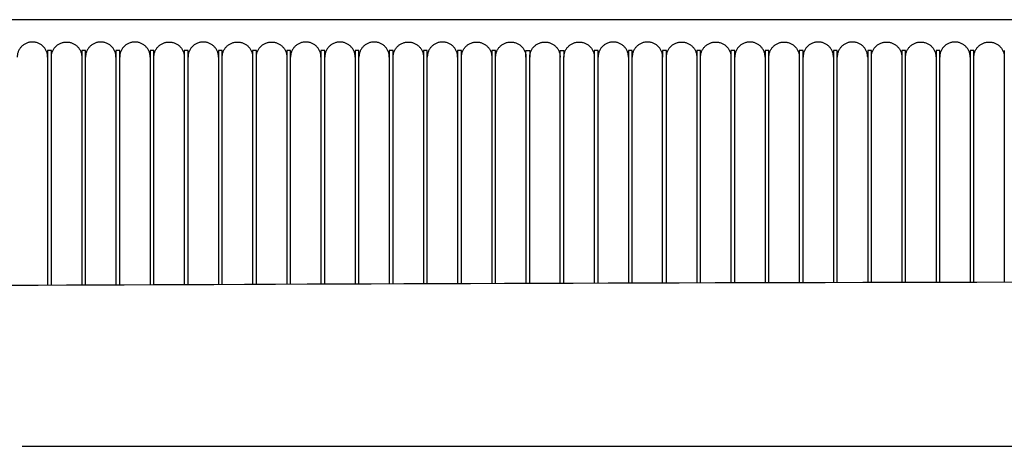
# Model space of a CAD drawing. Header units: millimetres. Extents: x -31695 to -19845, y -5614 to 7253.
# Tile 362 of 432: x -25609 to -25480, y 5449 to 5505. Entities that reach past the tile are written whole.
import ezdxf

# ---------------------------------------------------------------- set-up
doc = ezdxf.new("R2010")
doc.units = ezdxf.units.MM
doc.layers.add('2d', color=7, linetype='Continuous', true_color=0x000000)

msp = doc.modelspace()

# ---------------------------------------------------------------- linework, layer by layer
at = {"layer": '2d', "linetype": 'Continuous', "lineweight": -3}
for p, q in [((-25392.44, 5504.53), (-25720.02, 5504.53)), ((-25582.62, 5487.83), (-25582.62, 5500.48)), ((-25578.63, 5500.48), (-25578.63, 5487.83)), ((-25560.21, 5487.83), (-25560.21, 5500.48)), ((-25556.23, 5500.48), (-25556.23, 5487.83)), ((-25524.37, 5487.83), (-25524.37, 5500.48)), ((-25520.39, 5500.48), (-25520.39, 5487.83)), ((-25519.89, 5487.83), (-25519.89, 5500.48)), ((-25515.91, 5500.48), (-25515.91, 5487.83))]:
    msp.add_line(p, q, dxfattribs=at)
for points, weights in [([(-25607.51, 5501.61), (-25609.5, 5501.61), (-25609.5, 5499.64)], [1, 0.707106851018, 0.999999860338]), ([(-25605.52, 5499.64), (-25605.52, 5501.61), (-25607.51, 5501.61)], [1, 0.707106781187, 1]), ([(-25605.52, 5500.48), (-25605.52, 5500.09), (-25605.52, 5499.64)], [0.929367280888, 0.924029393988, 0.919067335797]), ([(-25605.02, 5499.64), (-25605.02, 5501.61), (-25603.03, 5501.61)], [1, 0.707106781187, 1]), ([(-25605.02, 5499.64), (-25605.02, 5500.09), (-25605.02, 5500.48)], [0.919067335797, 0.924029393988, 0.929367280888]), ([(-25603.03, 5501.61), (-25601.04, 5501.61), (-25601.04, 5499.64)], [1, 0.707106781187, 1]), ([(-25601.04, 5500.48), (-25601.04, 5500.09), (-25601.04, 5499.64)], [0.929367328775, 0.924029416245, 0.919067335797]), ([(-25598.55, 5501.61), (-25600.54, 5501.61), (-25600.54, 5499.64)], [1, 0.707106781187, 1]), ([(-25600.54, 5499.64), (-25600.54, 5500.09), (-25600.54, 5500.48)], [0.919067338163, 0.92402940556, 0.929367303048]), ([(-25596.56, 5499.64), (-25596.56, 5501.61), (-25598.55, 5501.61)], [1, 0.707106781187, 1]), ([(-25596.56, 5500.48), (-25596.56, 5500.09), (-25596.56, 5499.64)], [0.929367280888, 0.92402939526, 0.919067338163]), ([(-25594.07, 5501.61), (-25596.06, 5501.61), (-25596.06, 5499.64)], [1, 0.707106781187, 1]), ([(-25596.06, 5499.64), (-25596.06, 5500.09), (-25596.06, 5500.48)], [0.919067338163, 0.92402939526, 0.929367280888]), ([(-25592.07, 5499.64), (-25592.07, 5501.61), (-25594.07, 5501.61)], [0.999999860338, 0.707106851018, 1]), ([(-25592.07, 5500.48), (-25592.07, 5500.09), (-25592.07, 5499.64)], [0.929367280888, 0.924029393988, 0.919067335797]), ([(-25591.58, 5499.64), (-25591.58, 5501.61), (-25589.59, 5501.61)], [1, 0.707106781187, 1]), ([(-25591.58, 5499.64), (-25591.58, 5500.09), (-25591.58, 5500.48)], [0.919067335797, 0.924029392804, 0.929367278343]), ([(-25589.59, 5501.61), (-25587.59, 5501.61), (-25587.59, 5499.64)], [1, 0.707106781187, 1]), ([(-25587.59, 5500.48), (-25587.59, 5500.09), (-25587.59, 5499.64)], [0.929367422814, 0.924029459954, 0.919067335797]), ([(-25585.11, 5501.61), (-25587.1, 5501.61), (-25587.1, 5499.64)], [0.999999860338, 0.707106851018, 1]), ([(-25587.1, 5499.64), (-25587.1, 5500.09), (-25587.1, 5500.48)], [0.919067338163, 0.924029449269, 0.929367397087]), ([(-25583.11, 5499.64), (-25583.11, 5501.61), (-25585.11, 5501.61)], [1, 0.707106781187, 1]), ([(-25583.11, 5500.48), (-25583.11, 5500.09), (-25583.11, 5499.64)], [0.929367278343, 0.924029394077, 0.919067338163]), ([(-25582.62, 5499.64), (-25582.62, 5501.61), (-25580.62, 5501.61)], [1, 0.707106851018, 0.999999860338]), ([(-25580.62, 5501.61), (-25578.63, 5501.61), (-25578.63, 5499.64)], [0.999999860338, 0.707106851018, 1]), ([(-25578.14, 5499.64), (-25578.14, 5501.61), (-25576.14, 5501.61)], [1, 0.707106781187, 1]), ([(-25578.14, 5499.64), (-25578.14, 5500.09), (-25578.14, 5500.48)], [0.919067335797, 0.924029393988, 0.929367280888]), ([(-25576.14, 5501.61), (-25574.15, 5501.61), (-25574.15, 5499.64)], [1, 0.707106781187, 1]), ([(-25574.15, 5500.48), (-25574.15, 5500.09), (-25574.15, 5499.64)], [0.929367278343, 0.924029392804, 0.919067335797]), ([(-25571.66, 5501.61), (-25573.66, 5501.61), (-25573.66, 5499.64)], [1, 0.707106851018, 0.999999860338]), ([(-25573.66, 5499.64), (-25573.66, 5500.09), (-25573.66, 5500.48)], [0.919067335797, 0.924029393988, 0.929367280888]), ([(-25569.67, 5499.64), (-25569.67, 5501.61), (-25571.66, 5501.61)], [0.999999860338, 0.707106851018, 1]), ([(-25569.67, 5500.48), (-25569.67, 5500.09), (-25569.67, 5499.64)], [0.929367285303, 0.92402939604, 0.919067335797]), ([(-25567.18, 5501.61), (-25569.17, 5501.61), (-25569.17, 5499.64)], [1, 0.707106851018, 0.999999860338]), ([(-25569.17, 5499.64), (-25569.17, 5500.09), (-25569.17, 5500.48)], [0.919067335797, 0.924029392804, 0.929367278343]), ([(-25565.19, 5499.64), (-25565.19, 5501.61), (-25567.18, 5501.61)], [1, 0.707106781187, 1]), ([(-25565.19, 5500.48), (-25565.19, 5500.09), (-25565.19, 5499.64)], [0.929367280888, 0.924029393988, 0.919067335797]), ([(-25562.7, 5501.61), (-25564.69, 5501.61), (-25564.69, 5499.64)], [1, 0.707106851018, 0.999999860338]), ([(-25564.69, 5499.64), (-25564.69, 5500.09), (-25564.69, 5500.48)], [0.919067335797, 0.924029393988, 0.929367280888]), ([(-25560.71, 5499.64), (-25560.71, 5501.61), (-25562.7, 5501.61)], [0.999999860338, 0.707106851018, 1]), ([(-25560.71, 5500.48), (-25560.71, 5500.09), (-25560.71, 5499.64)], [0.929367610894, 0.924029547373, 0.919067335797]), ([(-25560.21, 5499.64), (-25560.21, 5501.61), (-25558.22, 5501.61)], [1, 0.707106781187, 1]), ([(-25558.22, 5501.61), (-25556.23, 5501.61), (-25556.23, 5499.64)], [1, 0.707106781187, 1]), ([(-25553.74, 5501.61), (-25555.73, 5501.61), (-25555.73, 5499.64)], [1, 0.707106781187, 1]), ([(-25555.73, 5499.64), (-25555.73, 5500.09), (-25555.73, 5500.48)], [0.919067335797, 0.92402942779, 0.929367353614]), ([(-25551.75, 5499.64), (-25551.75, 5501.61), (-25553.74, 5501.61)], [0.999999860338, 0.707106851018, 1]), ([(-25551.75, 5500.48), (-25551.75, 5500.09), (-25551.75, 5499.64)], [0.929367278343, 0.924029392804, 0.919067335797]), ([(-25551.25, 5499.64), (-25551.25, 5501.61), (-25549.26, 5501.61)], [1, 0.707106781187, 1]), ([(-25551.25, 5499.64), (-25551.25, 5500.09), (-25551.25, 5500.48)], [0.919067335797, 0.924029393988, 0.929367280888]), ([(-25549.26, 5501.61), (-25547.27, 5501.61), (-25547.27, 5499.64)], [1, 0.707106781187, 1]), ([(-25547.27, 5500.48), (-25547.27, 5500.09), (-25547.27, 5499.64)], [0.929367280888, 0.924029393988, 0.919067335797]), ([(-25546.77, 5499.64), (-25546.77, 5501.61), (-25544.78, 5501.61)], [1, 0.707106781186, 1]), ([(-25546.77, 5499.64), (-25546.77, 5500.09), (-25546.77, 5500.48)], [0.919067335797, 0.92402951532, 0.929367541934]), ([(-25544.78, 5501.61), (-25542.79, 5501.61), (-25542.79, 5499.64)], [1, 0.707106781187, 1]), ([(-25542.79, 5499.64), (-25542.79, 5500.09), (-25542.79, 5500.48)], [0.919067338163, 0.924029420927, 0.929367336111]), ([(-25542.29, 5499.64), (-25542.29, 5501.61), (-25540.3, 5501.61)], [1, 0.707106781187, 1]), ([(-25542.29, 5500.48), (-25542.29, 5500.09), (-25542.29, 5499.64)], [0.929367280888, 0.924029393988, 0.919067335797]), ([(-25540.3, 5501.61), (-25538.31, 5501.61), (-25538.31, 5499.64)], [1, 0.707106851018, 0.999999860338]), ([(-25538.31, 5499.64), (-25538.31, 5500.09), (-25538.31, 5500.48)], [0.919067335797, 0.924029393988, 0.929367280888]), ([(-25537.81, 5499.64), (-25537.81, 5501.61), (-25535.82, 5501.61)], [1, 0.707106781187, 1]), ([(-25537.81, 5500.48), (-25537.81, 5500.09), (-25537.81, 5499.64)], [0.929367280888, 0.924029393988, 0.919067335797]), ([(-25535.82, 5501.61), (-25533.83, 5501.61), (-25533.83, 5499.64)], [1, 0.707106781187, 1]), ([(-25533.83, 5500.48), (-25533.83, 5500.09), (-25533.83, 5499.64)], [0.929367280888, 0.924029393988, 0.919067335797]), ([(-25531.34, 5501.61), (-25533.33, 5501.61), (-25533.33, 5499.64)], [1, 0.707106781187, 1]), ([(-25533.33, 5499.64), (-25533.33, 5500.09), (-25533.33, 5500.48)], [0.919067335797, 0.924029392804, 0.929367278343]), ([(-25529.35, 5499.64), (-25529.35, 5501.61), (-25531.34, 5501.61)], [0.999999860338, 0.707106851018, 1]), ([(-25529.35, 5500.48), (-25529.35, 5500.09), (-25529.35, 5499.64)], [0.929367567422, 0.924029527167, 0.919067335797]), ([(-25526.86, 5501.61), (-25528.85, 5501.61), (-25528.85, 5499.64)], [1, 0.707106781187, 1]), ([(-25528.85, 5499.64), (-25528.85, 5500.09), (-25528.85, 5500.48)], [0.919067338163, 0.924029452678, 0.929367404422]), ([(-25524.87, 5499.64), (-25524.87, 5501.61), (-25526.86, 5501.61)], [1, 0.707106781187, 1]), ([(-25524.87, 5500.48), (-25524.87, 5500.09), (-25524.87, 5499.64)], [0.929367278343, 0.924029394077, 0.919067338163]), ([(-25524.37, 5499.64), (-25524.37, 5501.61), (-25522.38, 5501.61)], [1, 0.707106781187, 1]), ([(-25522.38, 5501.61), (-25520.39, 5501.61), (-25520.39, 5499.64)], [1, 0.707106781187, 1]), ([(-25519.89, 5499.64), (-25519.89, 5501.61), (-25517.9, 5501.61)], [1, 0.707106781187, 1]), ([(-25517.9, 5501.61), (-25515.91, 5501.61), (-25515.91, 5499.64)], [1, 0.707106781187, 1]), ([(-25513.42, 5501.61), (-25515.41, 5501.61), (-25515.41, 5499.64)], [1, 0.707106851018, 0.999999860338]), ([(-25515.41, 5499.64), (-25515.41, 5500.09), (-25515.41, 5500.48)], [0.919067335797, 0.924029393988, 0.929367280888]), ([(-25511.43, 5499.64), (-25511.43, 5501.61), (-25513.42, 5501.61)], [0.999999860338, 0.707106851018, 1]), ([(-25511.43, 5500.48), (-25511.43, 5500.09), (-25511.43, 5499.64)], [0.929367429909, 0.924029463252, 0.919067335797]), ([(-25510.93, 5499.64), (-25510.93, 5501.61), (-25508.94, 5501.61)], [0.999999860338, 0.707106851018, 1]), ([(-25510.93, 5499.64), (-25510.93, 5500.09), (-25510.93, 5500.48)], [0.919067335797, 0.924029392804, 0.929367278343]), ([(-25508.94, 5501.61), (-25506.95, 5501.61), (-25506.95, 5499.64)], [1, 0.707106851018, 0.999999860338]), ([(-25506.95, 5500.48), (-25506.95, 5500.09), (-25506.95, 5499.64)], [0.929367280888, 0.924029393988, 0.919067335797]), ([(-25504.46, 5501.61), (-25506.45, 5501.61), (-25506.45, 5499.64)], [1, 0.707106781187, 1]), ([(-25506.45, 5499.64), (-25506.45, 5500.09), (-25506.45, 5500.48)], [0.919067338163, 0.924029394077, 0.929367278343]), ([(-25502.47, 5499.64), (-25502.47, 5501.61), (-25504.46, 5501.61)], [1, 0.707106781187, 1]), ([(-25502.47, 5500.48), (-25502.47, 5500.09), (-25502.47, 5499.64)], [0.929367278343, 0.924029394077, 0.919067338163]), ([(-25499.98, 5501.61), (-25501.97, 5501.61), (-25501.97, 5499.64)], [1, 0.707106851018, 0.999999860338]), ([(-25501.97, 5499.64), (-25501.97, 5500.09), (-25501.97, 5500.48)], [0.919067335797, 0.924029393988, 0.929367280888]), ([(-25497.98, 5499.64), (-25497.98, 5501.61), (-25499.98, 5501.61)], [1, 0.707106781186, 1]), ([(-25497.98, 5500.48), (-25497.98, 5500.09), (-25497.98, 5499.64)], [0.929367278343, 0.924029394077, 0.919067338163]), ([(-25497.49, 5499.64), (-25497.49, 5501.61), (-25495.5, 5501.61)], [1, 0.707106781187, 1]), ([(-25497.49, 5499.64), (-25497.49, 5500.09), (-25497.49, 5500.48)], [0.919067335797, 0.924029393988, 0.929367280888]), ([(-25495.5, 5501.61), (-25493.5, 5501.61), (-25493.5, 5499.64)], [1, 0.707106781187, 1]), ([(-25493.5, 5500.48), (-25493.5, 5500.09), (-25493.5, 5499.64)], [0.929367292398, 0.924029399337, 0.919067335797]), ([(-25493.01, 5499.64), (-25493.01, 5501.61), (-25491.02, 5501.61)], [1, 0.707106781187, 1]), ([(-25493.01, 5499.64), (-25493.01, 5500.09), (-25493.01, 5500.48)], [0.919067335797, 0.924029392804, 0.929367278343]), ([(-25491.02, 5501.61), (-25489.02, 5501.61), (-25489.02, 5499.64)], [1, 0.707106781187, 1]), ([(-25489.02, 5500.48), (-25489.02, 5500.09), (-25489.02, 5499.64)], [0.929367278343, 0.924029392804, 0.919067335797]), ([(-25486.53, 5501.61), (-25488.53, 5501.61), (-25488.53, 5499.64)], [1, 0.707106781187, 1]), ([(-25488.53, 5499.64), (-25488.53, 5500.09), (-25488.53, 5500.48)], [0.919067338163, 0.924029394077, 0.929367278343]), ([(-25484.54, 5499.64), (-25484.54, 5501.61), (-25486.53, 5501.61)], [1, 0.707106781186, 1]), ([(-25484.54, 5500.48), (-25484.54, 5500.09), (-25484.54, 5499.64)], [0.929367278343, 0.924029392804, 0.919067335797]), ([(-25484.05, 5499.64), (-25484.05, 5501.61), (-25482.05, 5501.61)], [0.999999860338, 0.707106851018, 1]), ([(-25484.05, 5499.64), (-25484.05, 5500.09), (-25484.05, 5500.48)], [0.919067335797, 0.924029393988, 0.929367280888]), ([(-25482.05, 5501.61), (-25480.06, 5501.61), (-25480.06, 5499.64)], [1, 0.707106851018, 0.999999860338]), ([(-25480.06, 5500.48), (-25480.06, 5500.09), (-25480.06, 5499.64)], [0.929367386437, 0.924029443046, 0.919067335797]), ([(-25605.52, 5470.03), (-25605.52, 5469.87), (-25605.52, 5469.72)], [1, 0.991088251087, 0.982718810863]), ([(-25605.02, 5469.72), (-25605.02, 5469.87), (-25605.02, 5470.03)], [0.982834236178, 0.991149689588, 1]), ([(-25601.04, 5470.03), (-25601.04, 5469.88), (-25601.04, 5469.74)], [1, 0.991637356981, 0.983752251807]), ([(-25600.54, 5469.74), (-25600.54, 5469.88), (-25600.54, 5470.03)], [0.983866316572, 0.991697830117, 1]), ([(-25596.56, 5470.03), (-25596.56, 5469.89), (-25596.56, 5469.76)], [0.99999999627, 0.992177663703, 0.984773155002]), ([(-25596.06, 5469.76), (-25596.06, 5469.89), (-25596.06, 5470.03)], [0.984885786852, 0.992237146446, 1]), ([(-25592.07, 5470.03), (-25592.07, 5469.9), (-25592.07, 5469.77)], [1, 0.992708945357, 0.985780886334]), ([(-25591.58, 5469.78), (-25591.58, 5469.9), (-25591.58, 5470.03)], [0.985892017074, 0.992767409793, 1]), ([(-25587.59, 5470.03), (-25587.59, 5469.91), (-25587.59, 5469.79)], [1, 0.993230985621, 0.986774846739]), ([(-25587.1, 5469.79), (-25587.1, 5469.91), (-25587.1, 5470.03)], [0.986884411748, 0.993288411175, 1]), ([(-25583.11, 5470.03), (-25583.11, 5469.92), (-25583.11, 5469.81)], [1, 0.993743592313, 0.987754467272]), ([(-25582.62, 5469.81), (-25582.62, 5469.92), (-25582.62, 5470.03)], [0.987862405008, 0.993799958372, 1]), ([(-25578.63, 5470.03), (-25578.63, 5469.93), (-25578.63, 5469.83)], [1, 0.994246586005, 0.988719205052]), ([(-25578.14, 5469.83), (-25578.14, 5469.93), (-25578.14, 5470.03)], [0.988825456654, 0.994301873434, 1]), ([(-25574.15, 5470.03), (-25574.15, 5469.94), (-25574.15, 5469.84)], [1, 0.994739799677, 0.989668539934]), ([(-25573.66, 5469.85), (-25573.66, 5469.94), (-25573.66, 5470.03)], [0.989773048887, 0.994793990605, 1]), ([(-25569.67, 5470.03), (-25569.67, 5469.94), (-25569.67, 5469.86)], [0.999999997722, 0.995223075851, 0.990601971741]), ([(-25569.17, 5469.86), (-25569.17, 5469.94), (-25569.17, 5470.03)], [0.990704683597, 0.995276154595, 1]), ([(-25565.19, 5470.03), (-25565.19, 5469.95), (-25565.19, 5469.88)], [1, 0.995696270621, 0.991519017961]), ([(-25564.69, 5469.88), (-25564.69, 5469.95), (-25564.69, 5470.03)], [0.991619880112, 0.995748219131, 1]), ([(-25560.71, 5470.03), (-25560.71, 5469.96), (-25560.71, 5469.89)], [1, 0.996159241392, 0.992419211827]), ([(-25560.21, 5469.9), (-25560.21, 5469.96), (-25560.21, 5470.03)], [0.992518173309, 0.996210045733, 1]), ([(-25556.23, 5470.03), (-25556.23, 5469.97), (-25556.23, 5469.91)], [1, 0.99661185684, 0.993302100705]), ([(-25555.73, 5469.91), (-25555.73, 5469.97), (-25555.73, 5470.03)], [0.993399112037, 0.996661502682, 1]), ([(-25551.75, 5470.03), (-25551.75, 5469.98), (-25551.75, 5469.92)], [1, 0.997053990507, 0.994167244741]), ([(-25551.25, 5469.93), (-25551.25, 5469.98), (-25551.25, 5470.03)], [0.994262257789, 0.997102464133, 1])]:
    msp.add_rational_spline(points, weights, degree=2, dxfattribs=at)
for points, degree in [([(-25605.02, 5500.48), (-25605.27, 5500.48), (-25605.52, 5500.48)], 2), ([(-25600.54, 5500.48), (-25600.79, 5500.48), (-25601.04, 5500.48)], 2), ([(-25596.06, 5500.48), (-25596.31, 5500.48), (-25596.56, 5500.48)], 2), ([(-25591.58, 5500.48), (-25591.83, 5500.48), (-25592.07, 5500.48)], 2), ([(-25587.1, 5500.48), (-25587.35, 5500.48), (-25587.59, 5500.48)], 2), ([(-25582.62, 5500.48), (-25582.86, 5500.48), (-25583.11, 5500.48)], 2), ([(-25578.14, 5500.48), (-25578.38, 5500.48), (-25578.63, 5500.48)], 2), ([(-25573.66, 5500.48), (-25573.9, 5500.48), (-25574.15, 5500.48)], 2), ([(-25569.17, 5500.48), (-25569.42, 5500.48), (-25569.67, 5500.48)], 2), ([(-25564.69, 5500.48), (-25564.94, 5500.48), (-25565.19, 5500.48)], 2), ([(-25560.21, 5500.48), (-25560.46, 5500.48), (-25560.71, 5500.48)], 2), ([(-25555.73, 5500.48), (-25555.98, 5500.48), (-25556.23, 5500.48)], 2), ([(-25551.25, 5500.48), (-25551.5, 5500.48), (-25551.75, 5500.48)], 2), ([(-25546.77, 5500.48), (-25547.02, 5500.48), (-25547.27, 5500.48)], 2), ([(-25542.79, 5500.48), (-25542.54, 5500.48), (-25542.29, 5500.48)], 2), ([(-25538.31, 5500.48), (-25538.06, 5500.48), (-25537.81, 5500.48)], 2), ([(-25533.33, 5500.48), (-25533.58, 5500.48), (-25533.83, 5500.48)], 2), ([(-25528.85, 5500.48), (-25529.1, 5500.48), (-25529.35, 5500.48)], 2), ([(-25524.37, 5500.48), (-25524.62, 5500.48), (-25524.87, 5500.48)], 2), ([(-25519.89, 5500.48), (-25520.14, 5500.48), (-25520.39, 5500.48)], 2), ([(-25515.41, 5500.48), (-25515.66, 5500.48), (-25515.91, 5500.48)], 2), ([(-25510.93, 5500.48), (-25511.18, 5500.48), (-25511.43, 5500.48)], 2), ([(-25506.45, 5500.48), (-25506.7, 5500.48), (-25506.95, 5500.48)], 2), ([(-25501.97, 5500.48), (-25502.22, 5500.48), (-25502.47, 5500.48)], 2), ([(-25497.49, 5500.48), (-25497.74, 5500.48), (-25497.98, 5500.48)], 2), ([(-25493.01, 5500.48), (-25493.26, 5500.48), (-25493.5, 5500.48)], 2), ([(-25488.53, 5500.48), (-25488.77, 5500.48), (-25489.02, 5500.48)], 2), ([(-25484.05, 5500.48), (-25484.29, 5500.48), (-25484.54, 5500.48)], 2), ([(-25605.52, 5487.83), (-25605.52, 5478.93), (-25605.52, 5470.03)], 2), ([(-25605.02, 5470.03), (-25605.02, 5478.93), (-25605.02, 5487.83)], 2), ([(-25601.04, 5487.83), (-25601.04, 5478.93), (-25601.04, 5470.03)], 2), ([(-25600.54, 5470.03), (-25600.54, 5478.93), (-25600.54, 5487.83)], 2), ([(-25596.56, 5487.83), (-25596.56, 5478.93), (-25596.56, 5470.03)], 2), ([(-25596.06, 5470.03), (-25596.06, 5478.93), (-25596.06, 5487.83)], 2), ([(-25592.07, 5487.83), (-25592.07, 5478.93), (-25592.07, 5470.03)], 2), ([(-25591.58, 5470.03), (-25591.58, 5478.93), (-25591.58, 5487.83)], 2), ([(-25587.59, 5487.83), (-25587.59, 5478.93), (-25587.59, 5470.03)], 2), ([(-25587.1, 5470.03), (-25587.1, 5478.93), (-25587.1, 5487.83)], 2), ([(-25583.11, 5487.83), (-25583.11, 5478.93), (-25583.11, 5470.03)], 2), ([(-25582.62, 5470.03), (-25582.62, 5478.93), (-25582.62, 5487.83)], 2), ([(-25578.63, 5487.83), (-25578.63, 5478.93), (-25578.63, 5470.03)], 2), ([(-25578.14, 5470.03), (-25578.14, 5478.93), (-25578.14, 5487.83)], 2), ([(-25574.15, 5487.83), (-25574.15, 5478.93), (-25574.15, 5470.03)], 2), ([(-25573.66, 5470.03), (-25573.66, 5478.93), (-25573.66, 5487.83)], 2), ([(-25569.67, 5487.83), (-25569.67, 5478.93), (-25569.67, 5470.03)], 2), ([(-25569.17, 5470.03), (-25569.17, 5478.93), (-25569.17, 5487.83)], 2), ([(-25565.19, 5487.83), (-25565.19, 5478.93), (-25565.19, 5470.03)], 2), ([(-25564.69, 5470.03), (-25564.69, 5478.93), (-25564.69, 5487.83)], 2), ([(-25560.71, 5487.83), (-25560.71, 5478.93), (-25560.71, 5470.03)], 2), ([(-25560.21, 5470.03), (-25560.21, 5478.93), (-25560.21, 5487.83)], 2), ([(-25556.23, 5487.83), (-25556.23, 5478.93), (-25556.23, 5470.03)], 2), ([(-25555.73, 5470.03), (-25555.73, 5478.93), (-25555.73, 5487.83)], 2), ([(-25551.75, 5487.83), (-25551.75, 5478.93), (-25551.75, 5470.03)], 2), ([(-25551.25, 5470.03), (-25551.25, 5478.93), (-25551.25, 5487.83)], 2), ([(-25547.27, 5487.83), (-25547.27, 5478.93), (-25547.27, 5470.03)], 2), ([(-25546.77, 5470.03), (-25546.77, 5478.93), (-25546.77, 5487.83)], 2), ([(-25542.79, 5487.83), (-25542.79, 5478.93), (-25542.79, 5470.03)], 2), ([(-25542.29, 5470.03), (-25542.29, 5478.93), (-25542.29, 5487.83)], 2), ([(-25538.31, 5470.03), (-25538.31, 5478.93), (-25538.31, 5487.83)], 2), ([(-25537.81, 5470.03), (-25537.81, 5478.93), (-25537.81, 5487.83)], 2), ([(-25533.83, 5487.83), (-25533.83, 5478.93), (-25533.83, 5470.03)], 2), ([(-25533.33, 5470.03), (-25533.33, 5478.93), (-25533.33, 5487.83)], 2), ([(-25529.35, 5487.83), (-25529.35, 5478.93), (-25529.35, 5470.03)], 2), ([(-25528.85, 5470.03), (-25528.85, 5478.93), (-25528.85, 5487.83)], 2), ([(-25524.87, 5470.03), (-25524.87, 5478.93), (-25524.87, 5487.83)], 2), ([(-25524.37, 5470.03), (-25524.37, 5478.93), (-25524.37, 5487.83)], 2), ([(-25520.39, 5487.83), (-25520.39, 5478.93), (-25520.39, 5470.03)], 2), ([(-25519.89, 5470.03), (-25519.89, 5478.93), (-25519.89, 5487.83)], 2), ([(-25515.91, 5487.83), (-25515.91, 5478.93), (-25515.91, 5470.03)], 2), ([(-25515.41, 5470.03), (-25515.41, 5478.93), (-25515.41, 5487.83)], 2), ([(-25511.43, 5487.83), (-25511.43, 5478.94), (-25511.43, 5470.04)], 2), ([(-25510.93, 5470.05), (-25510.93, 5478.94), (-25510.93, 5487.83)], 2), ([(-25506.95, 5487.83), (-25506.95, 5478.94), (-25506.95, 5470.06)], 2), ([(-25506.45, 5470.06), (-25506.45, 5478.94), (-25506.45, 5487.83)], 2), ([(-25502.47, 5487.83), (-25502.47, 5478.95), (-25502.47, 5470.07)], 2), ([(-25501.97, 5470.07), (-25501.97, 5478.95), (-25501.97, 5487.83)], 2), ([(-25497.98, 5487.83), (-25497.98, 5478.95), (-25497.98, 5470.08)], 2), ([(-25497.49, 5470.08), (-25497.49, 5478.95), (-25497.49, 5487.83)], 2), ([(-25493.5, 5487.83), (-25493.5, 5478.96), (-25493.5, 5470.09)], 2), ([(-25493.01, 5470.09), (-25493.01, 5478.96), (-25493.01, 5487.83)], 2), ([(-25489.02, 5487.83), (-25489.02, 5478.96), (-25489.02, 5470.1)], 2), ([(-25488.53, 5470.1), (-25488.53, 5478.96), (-25488.53, 5487.83)], 2), ([(-25484.54, 5487.83), (-25484.54, 5478.97), (-25484.54, 5470.11)], 2), ([(-25484.05, 5470.11), (-25484.05, 5478.97), (-25484.05, 5487.83)], 2), ([(-25480.06, 5487.83), (-25480.06, 5478.97), (-25480.06, 5470.12)], 2), ([(-25392.44, 5470.2), (-25513.13, 5470.2), (-25712.55, 5469.18), (-25727.61, 5469.18), (-25740.89, 5467.37), (-25749.58, 5463.83), (-25752.45, 5461.67)], 3), ([(-25608.86, 5448.62), (-25564.94, 5448.62), (-25511.77, 5448.62), (-25456.09, 5448.62)], 3)]:
    msp.add_open_spline(points, degree=degree, dxfattribs=at)
for points, weights, knots in [([(-25605.52, 5499.64), (-25605.52, 5498.83), (-25605.52, 5496.44), (-25605.52, 5492.87), (-25605.52, 5487.83)], [0.919067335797, 0.853553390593, 0.853553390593, 0.853553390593, 1], [-1.659022, -1.659022, -1.659022, -0.994113, -0.994113, 0, 0, 0]), ([(-25605.02, 5487.83), (-25605.02, 5492.87), (-25605.02, 5496.44), (-25605.02, 5498.83), (-25605.02, 5499.64)], [1, 0.853553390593, 0.853553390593, 0.853553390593, 0.919067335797], [2.913703, 2.913703, 2.913703, 3.907816, 3.907816, 4.572726, 4.572726, 4.572726]), ([(-25601.04, 5499.64), (-25601.04, 5498.83), (-25601.04, 5496.44), (-25601.04, 5492.87), (-25601.04, 5487.83)], [0.919067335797, 0.853553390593, 0.853553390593, 0.853553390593, 1], [5.201044, 5.201044, 5.201044, 5.865954, 5.865954, 6.860067, 6.860067, 6.860067]), ([(-25600.54, 5487.83), (-25600.54, 5492.87), (-25600.54, 5496.44), (-25600.54, 5498.83), (-25600.54, 5499.64)], [1, 0.853553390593, 0.853553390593, 0.853553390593, 0.919067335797], [1.753905, 1.753905, 1.753905, 2.748018, 2.748018, 3.412928, 3.412928, 3.412928]), ([(-25596.56, 5499.64), (-25596.56, 5498.83), (-25596.56, 5496.44), (-25596.56, 5492.87), (-25596.56, 5487.83)], [0.919067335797, 0.853553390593, 0.853553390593, 0.853553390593, 1], [0.329203, 0.329203, 0.329203, 0.994113, 0.994113, 1.988225, 1.988225, 1.988225]), ([(-25596.06, 5487.83), (-25596.06, 5492.87), (-25596.06, 5496.44), (-25596.06, 5498.83), (-25596.06, 5499.64)], [1, 0.853553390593, 0.853553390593, 0.853553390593, 0.919067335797], [2.913703, 2.913703, 2.913703, 3.907816, 3.907816, 4.572726, 4.572726, 4.572726]), ([(-25592.07, 5499.64), (-25592.07, 5498.83), (-25592.07, 5496.44), (-25592.07, 5492.87), (-25592.07, 5487.83)], [0.919067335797, 0.853553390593, 0.853553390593, 0.853553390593, 1], [-1.659022, -1.659022, -1.659022, -0.994113, -0.994113, 0, 0, 0]), ([(-25591.58, 5487.83), (-25591.58, 5492.87), (-25591.58, 5496.44), (-25591.58, 5498.83), (-25591.58, 5499.64)], [0.999999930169, 0.853553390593, 0.853553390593, 0.853553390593, 0.919067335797], [2.913703, 2.913703, 2.913703, 3.907816, 3.907816, 4.572726, 4.572726, 4.572726]), ([(-25587.59, 5499.64), (-25587.59, 5498.83), (-25587.59, 5496.44), (-25587.59, 5492.87), (-25587.59, 5487.83)], [0.919067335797, 0.853553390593, 0.853553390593, 0.853553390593, 1], [5.201044, 5.201044, 5.201044, 5.865954, 5.865954, 6.860067, 6.860067, 6.860067]), ([(-25587.1, 5487.83), (-25587.1, 5492.87), (-25587.1, 5496.44), (-25587.1, 5498.83), (-25587.1, 5499.64)], [1, 0.853553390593, 0.853553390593, 0.853553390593, 0.919067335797], [1.753905, 1.753905, 1.753905, 2.748018, 2.748018, 3.412928, 3.412928, 3.412928]), ([(-25583.11, 5499.64), (-25583.11, 5498.83), (-25583.11, 5496.44), (-25583.11, 5492.87), (-25583.11, 5487.83)], [0.919067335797, 0.853553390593, 0.853553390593, 0.853553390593, 1], [0.329203, 0.329203, 0.329203, 0.994113, 0.994113, 1.988225, 1.988225, 1.988225]), ([(-25578.14, 5487.83), (-25578.14, 5492.87), (-25578.14, 5496.44), (-25578.14, 5498.83), (-25578.14, 5499.64)], [1, 0.853553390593, 0.853553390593, 0.853553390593, 0.919067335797], [2.913703, 2.913703, 2.913703, 3.907816, 3.907816, 4.572726, 4.572726, 4.572726]), ([(-25574.15, 5499.64), (-25574.15, 5498.83), (-25574.15, 5496.44), (-25574.15, 5492.87), (-25574.15, 5487.83)], [0.919067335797, 0.853553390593, 0.853553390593, 0.853553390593, 1], [5.201044, 5.201044, 5.201044, 5.865954, 5.865954, 6.860067, 6.860067, 6.860067]), ([(-25573.66, 5487.83), (-25573.66, 5492.87), (-25573.66, 5496.44), (-25573.66, 5498.83), (-25573.66, 5499.64)], [1, 0.853553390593, 0.853553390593, 0.853553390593, 0.919067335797], [1.753905, 1.753905, 1.753905, 2.748018, 2.748018, 3.412928, 3.412928, 3.412928]), ([(-25569.67, 5499.64), (-25569.67, 5498.83), (-25569.67, 5496.44), (-25569.67, 5492.87), (-25569.67, 5487.83)], [0.919067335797, 0.853553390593, 0.853553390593, 0.853553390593, 1], [0.329203, 0.329203, 0.329203, 0.994113, 0.994113, 1.988225, 1.988225, 1.988225]), ([(-25569.17, 5487.83), (-25569.17, 5492.87), (-25569.17, 5496.44), (-25569.17, 5498.83), (-25569.17, 5499.64)], [1, 0.853553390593, 0.853553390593, 0.853553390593, 0.919067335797], [2.913703, 2.913703, 2.913703, 3.907816, 3.907816, 4.572726, 4.572726, 4.572726]), ([(-25565.19, 5499.64), (-25565.19, 5498.83), (-25565.19, 5496.44), (-25565.19, 5492.87), (-25565.19, 5487.83)], [0.919067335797, 0.853553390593, 0.853553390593, 0.853553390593, 1], [-1.659022, -1.659022, -1.659022, -0.994113, -0.994113, 0, 0, 0]), ([(-25564.69, 5487.83), (-25564.69, 5492.87), (-25564.69, 5496.44), (-25564.69, 5498.83), (-25564.69, 5499.64)], [1, 0.853553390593, 0.853553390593, 0.853553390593, 0.919067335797], [2.913703, 2.913703, 2.913703, 3.907816, 3.907816, 4.572726, 4.572726, 4.572726]), ([(-25560.71, 5499.64), (-25560.71, 5498.83), (-25560.71, 5496.44), (-25560.71, 5492.87), (-25560.71, 5487.83)], [0.919067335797, 0.853553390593, 0.853553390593, 0.853553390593, 1], [-1.659022, -1.659022, -1.659022, -0.994113, -0.994113, 0, 0, 0]), ([(-25555.73, 5487.83), (-25555.73, 5492.87), (-25555.73, 5496.44), (-25555.73, 5498.83), (-25555.73, 5499.64)], [1, 0.853553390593, 0.853553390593, 0.853553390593, 0.919067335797], [2.913703, 2.913703, 2.913703, 3.907816, 3.907816, 4.572726, 4.572726, 4.572726]), ([(-25551.75, 5499.64), (-25551.75, 5498.83), (-25551.75, 5496.44), (-25551.75, 5492.87), (-25551.75, 5487.83)], [0.919067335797, 0.853553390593, 0.853553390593, 0.853553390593, 1], [-1.659022, -1.659022, -1.659022, -0.994113, -0.994113, 0, 0, 0]), ([(-25551.25, 5487.83), (-25551.25, 5492.87), (-25551.25, 5496.44), (-25551.25, 5498.83), (-25551.25, 5499.64)], [1, 0.853553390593, 0.853553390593, 0.853553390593, 0.919067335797], [2.913703, 2.913703, 2.913703, 3.907816, 3.907816, 4.572726, 4.572726, 4.572726]), ([(-25547.27, 5499.64), (-25547.27, 5498.83), (-25547.27, 5496.44), (-25547.27, 5492.87), (-25547.27, 5487.83)], [0.919067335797, 0.853553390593, 0.853553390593, 0.853553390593, 1], [5.201044, 5.201044, 5.201044, 5.865954, 5.865954, 6.860067, 6.860067, 6.860067]), ([(-25546.77, 5487.83), (-25546.77, 5492.87), (-25546.77, 5496.44), (-25546.77, 5498.83), (-25546.77, 5499.64)], [1, 0.853553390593, 0.853553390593, 0.853553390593, 0.919067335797], [1.929416, 1.929416, 1.929416, 2.923528, 2.923528, 3.588438, 3.588438, 3.588438]), ([(-25542.79, 5499.64), (-25542.79, 5498.83), (-25542.79, 5496.44), (-25542.79, 5492.87), (-25542.79, 5487.83)], [0.919067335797, 0.853553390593, 0.853553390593, 0.853553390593, 1], [0.329203, 0.329203, 0.329203, 0.994113, 0.994113, 1.988225, 1.988225, 1.988225]), ([(-25542.29, 5487.83), (-25542.29, 5492.87), (-25542.29, 5496.44), (-25542.29, 5498.83), (-25542.29, 5499.64)], [1, 0.853553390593, 0.853553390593, 0.853553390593, 0.919067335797], [1.929416, 1.929416, 1.929416, 2.923528, 2.923528, 3.588438, 3.588438, 3.588438]), ([(-25538.31, 5487.83), (-25538.31, 5492.87), (-25538.31, 5496.44), (-25538.31, 5498.83), (-25538.31, 5499.64)], [1, 0.853553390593, 0.853553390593, 0.853553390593, 0.919067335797], [-0.175511, -0.175511, -0.175511, 0.818602, 0.818602, 1.483512, 1.483512, 1.483512]), ([(-25537.81, 5487.83), (-25537.81, 5492.87), (-25537.81, 5496.44), (-25537.81, 5498.83), (-25537.81, 5499.64)], [1, 0.853553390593, 0.853553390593, 0.853553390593, 0.919067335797], [1.929416, 1.929416, 1.929416, 2.923528, 2.923528, 3.588438, 3.588438, 3.588438]), ([(-25533.83, 5499.64), (-25533.83, 5498.83), (-25533.83, 5496.44), (-25533.83, 5492.87), (-25533.83, 5487.83)], [0.919067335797, 0.853553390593, 0.853553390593, 0.853553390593, 1], [4.216757, 4.216757, 4.216757, 4.881667, 4.881667, 5.875779, 5.875779, 5.875779]), ([(-25533.33, 5487.83), (-25533.33, 5492.87), (-25533.33, 5496.44), (-25533.33, 5498.83), (-25533.33, 5499.64)], [1, 0.853553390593, 0.853553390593, 0.853553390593, 0.919067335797], [1.929416, 1.929416, 1.929416, 2.923528, 2.923528, 3.588438, 3.588438, 3.588438]), ([(-25529.35, 5499.64), (-25529.35, 5498.83), (-25529.35, 5496.44), (-25529.35, 5492.87), (-25529.35, 5487.83)], [0.919067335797, 0.853553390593, 0.853553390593, 0.853553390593, 1], [0.329203, 0.329203, 0.329203, 0.994113, 0.994113, 1.988225, 1.988225, 1.988225]), ([(-25528.85, 5487.83), (-25528.85, 5492.87), (-25528.85, 5496.44), (-25528.85, 5498.83), (-25528.85, 5499.64)], [1, 0.853553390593, 0.853553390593, 0.853553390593, 0.919067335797], [1.929416, 1.929416, 1.929416, 2.923528, 2.923528, 3.588438, 3.588438, 3.588438]), ([(-25524.87, 5487.83), (-25524.87, 5492.87), (-25524.87, 5496.44), (-25524.87, 5498.83), (-25524.87, 5499.64)], [1, 0.853553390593, 0.853553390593, 0.853553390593, 0.919067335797], [-0.175511, -0.175511, -0.175511, 0.818602, 0.818602, 1.483512, 1.483512, 1.483512]), ([(-25515.41, 5487.83), (-25515.41, 5492.87), (-25515.41, 5496.44), (-25515.41, 5498.83), (-25515.41, 5499.64)], [1, 0.853553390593, 0.853553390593, 0.853553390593, 0.919067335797], [1.929416, 1.929416, 1.929416, 2.923528, 2.923528, 3.588438, 3.588438, 3.588438]), ([(-25511.43, 5499.64), (-25511.43, 5498.83), (-25511.43, 5496.44), (-25511.43, 5492.87), (-25511.43, 5487.83)], [0.919067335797, 0.853553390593, 0.853553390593, 0.853553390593, 1], [-1.659022, -1.659022, -1.659022, -0.994113, -0.994113, 0, 0, 0]), ([(-25510.93, 5487.83), (-25510.93, 5492.87), (-25510.93, 5496.44), (-25510.93, 5498.83), (-25510.93, 5499.64)], [1, 0.853553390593, 0.853553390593, 0.853553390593, 0.919067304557], [1.929416, 1.929416, 1.929416, 2.923528, 2.923528, 3.588438, 3.588438, 3.588438]), ([(-25506.95, 5499.64), (-25506.95, 5498.83), (-25506.95, 5496.44), (-25506.95, 5492.87), (-25506.95, 5487.83)], [0.919067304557, 0.853553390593, 0.853553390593, 0.853553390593, 1], [4.216757, 4.216757, 4.216757, 4.881667, 4.881667, 5.875779, 5.875779, 5.875779]), ([(-25506.45, 5487.83), (-25506.45, 5492.87), (-25506.45, 5496.44), (-25506.45, 5498.83), (-25506.45, 5499.64)], [1, 0.853553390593, 0.853553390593, 0.853553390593, 0.919067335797], [1.929416, 1.929416, 1.929416, 2.923528, 2.923528, 3.588438, 3.588438, 3.588438]), ([(-25502.47, 5499.64), (-25502.47, 5498.83), (-25502.47, 5496.44), (-25502.47, 5492.87), (-25502.47, 5487.83)], [0.919067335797, 0.853553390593, 0.853553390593, 0.853553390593, 0.999999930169], [0.329203, 0.329203, 0.329203, 0.994113, 0.994113, 1.988225, 1.988225, 1.988225]), ([(-25501.97, 5487.83), (-25501.97, 5492.87), (-25501.97, 5496.44), (-25501.97, 5498.83), (-25501.97, 5499.64)], [0.999999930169, 0.853553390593, 0.853553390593, 0.853553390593, 0.919067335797], [1.929416, 1.929416, 1.929416, 2.923528, 2.923528, 3.588438, 3.588438, 3.588438]), ([(-25497.98, 5499.64), (-25497.98, 5498.83), (-25497.98, 5496.44), (-25497.98, 5492.87), (-25497.98, 5487.83)], [0.919067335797, 0.853553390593, 0.853553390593, 0.853553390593, 1], [-1.659022, -1.659022, -1.659022, -0.994113, -0.994113, 0, 0, 0]), ([(-25497.49, 5487.83), (-25497.49, 5492.87), (-25497.49, 5496.44), (-25497.49, 5498.83), (-25497.49, 5499.64)], [1, 0.853553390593, 0.853553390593, 0.853553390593, 0.919067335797], [1.929416, 1.929416, 1.929416, 2.923528, 2.923528, 3.588438, 3.588438, 3.588438]), ([(-25493.5, 5499.64), (-25493.5, 5498.83), (-25493.5, 5496.44), (-25493.5, 5492.87), (-25493.5, 5487.83)], [0.919067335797, 0.853553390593, 0.853553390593, 0.853553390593, 1], [4.216757, 4.216757, 4.216757, 4.881667, 4.881667, 5.875779, 5.875779, 5.875779]), ([(-25493.01, 5487.83), (-25493.01, 5492.87), (-25493.01, 5496.44), (-25493.01, 5498.83), (-25493.01, 5499.64)], [1, 0.853553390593, 0.853553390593, 0.853553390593, 0.919067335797], [1.929416, 1.929416, 1.929416, 2.923528, 2.923528, 3.588438, 3.588438, 3.588438]), ([(-25489.02, 5499.64), (-25489.02, 5498.83), (-25489.02, 5496.44), (-25489.02, 5492.87), (-25489.02, 5487.83)], [0.919067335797, 0.853553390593, 0.853553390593, 0.853553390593, 1], [15.379475, 15.379475, 15.379475, 16.044385, 16.044385, 17.038498, 17.038498, 17.038498]), ([(-25488.53, 5487.83), (-25488.53, 5492.87), (-25488.53, 5496.44), (-25488.53, 5498.83), (-25488.53, 5499.64)], [0.999999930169, 0.853553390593, 0.853553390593, 0.853553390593, 0.919067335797], [1.929416, 1.929416, 1.929416, 2.923528, 2.923528, 3.588438, 3.588438, 3.588438]), ([(-25484.54, 5499.64), (-25484.54, 5498.83), (-25484.54, 5496.44), (-25484.54, 5492.87), (-25484.54, 5487.83)], [0.919067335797, 0.853553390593, 0.853553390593, 0.853553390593, 0.999999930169], [-1.659022, -1.659022, -1.659022, -0.994112, -0.994112, 0, 0, 0]), ([(-25484.05, 5487.83), (-25484.05, 5492.87), (-25484.05, 5496.44), (-25484.05, 5498.83), (-25484.05, 5499.64)], [1, 0.853553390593, 0.853553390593, 0.853553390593, 0.919067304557], [1.929416, 1.929416, 1.929416, 2.923528, 2.923528, 3.588438, 3.588438, 3.588438]), ([(-25480.06, 5499.64), (-25480.06, 5498.83), (-25480.06, 5496.44), (-25480.06, 5492.87), (-25480.06, 5487.83)], [0.919067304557, 0.853553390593, 0.853553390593, 0.853553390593, 1], [4.216757, 4.216757, 4.216757, 4.881667, 4.881667, 5.875779, 5.875779, 5.875779])]:
    msp.add_rational_spline(points, weights, degree=2, knots=knots, dxfattribs=at)

doc.saveas('drawing.dxf')
